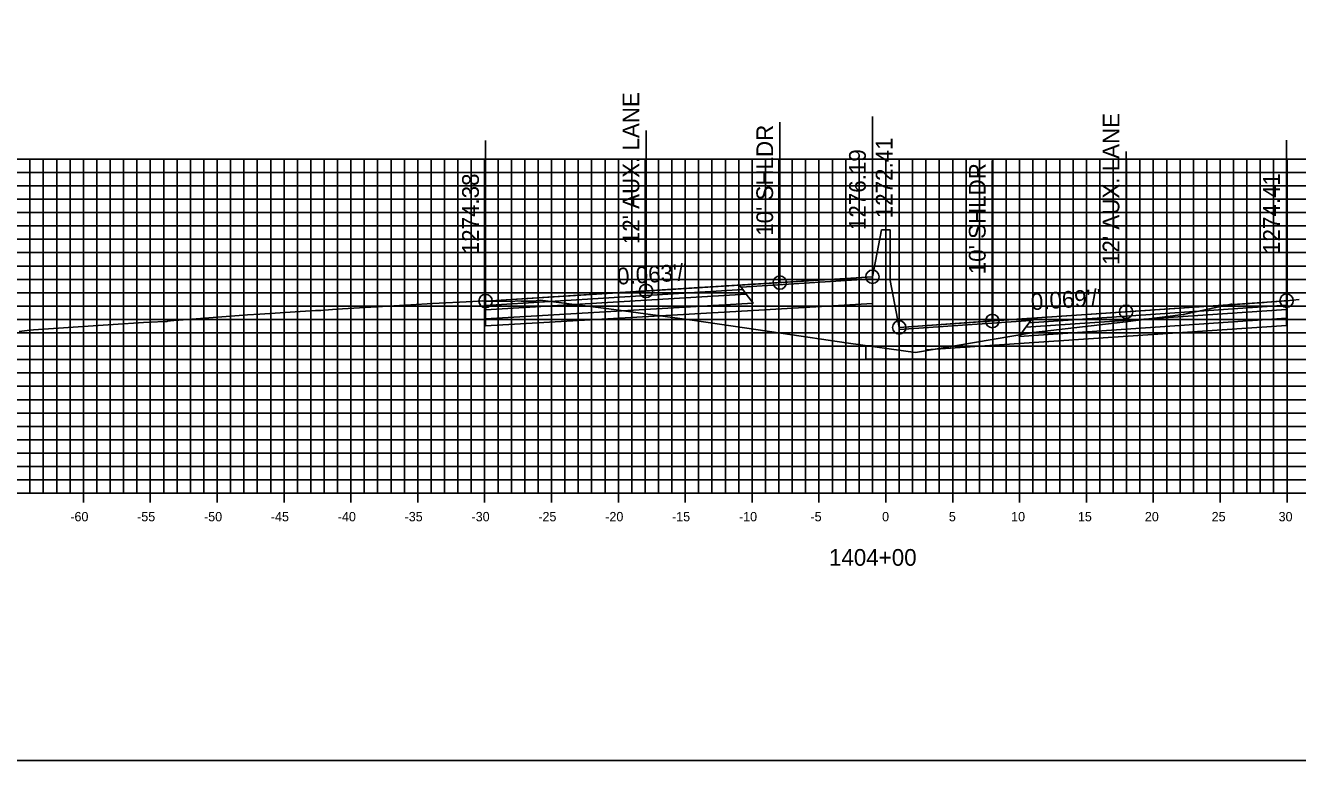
# Model space of a CAD drawing. Extents: x 674939 to 678919, y 750652 to 765176.
# Drawn here: x 678674.2 to 678769.3, y 756672.6 to 756727.6 of the extents above; entities that cross this region are included whole.
import ezdxf

# ---------------------------------------------------------------- set-up
doc = ezdxf.new("R2010")
doc.units = 0
for name, color, linetype in [('Level 10', 7, 'Continuous'), ('Level 17', 7, 'Continuous'), ('Level 18', 7, 'Continuous'), ('Level 19', 7, 'Continuous'), ('Level 20', 7, 'Continuous'), ('Level 22', 7, 'Continuous'), ('Level 23', 7, 'Continuous'), ('Level 4', 7, 'Continuous'), ('Level 8', 7, 'Continuous'), ('Level 9', 7, 'Continuous')]:
    doc.layers.add(name, color=color, linetype=linetype)

msp = doc.modelspace()

# ---------------------------------------------------------------- linework, layer by layer
at = {"layer": 'Level 10'}
msp.add_lwpolyline([(678673.719, 756704.646), (678674.53, 756704.749), (678674.795, 756704.772), (678679.641, 756705.101), (678680.758, 756705.178), (678683.012, 756705.314), (678683.596, 756705.347), (678684.562, 756705.398), (678684.757, 756705.412), (678684.827, 756705.418), (678685.288, 756705.469), (678685.47, 756705.49), (678685.676, 756705.508), (678689.841, 756705.825), (678690.798, 756705.896), (678691.722, 756705.957), (678695.877, 756706.222), (678695.959, 756706.219), (678696.277, 756706.223), (678696.522, 756706.247), (678697.477, 756706.334), (678703.018, 756706.656), (678704.643, 756706.752), (678707.64, 756706.902), (678708.379, 756706.935), (678708.601, 756706.931), (678708.624, 756706.932), (678708.964, 756706.921), (678710.475, 756706.893), (678710.646, 756706.902), (678710.96, 756706.934), (678711.259, 756706.933), (678712.36, 756706.933), (678712.381, 756706.941), (678712.695, 756706.985), (678713.675, 756706.87), (678717.809, 756706.353), (678724.223, 756705.468), (678730.681, 756704.521), (678735.742, 756703.781), (678740.74, 756703.072), (678745.023, 756703.807), (678749.576, 756704.582), (678756.255, 756705.35), (678760.772, 756705.912), (678763.774, 756706.565), (678764.355, 756706.705), (678764.358, 756706.704), (678764.376, 756706.697), (678764.557, 756706.657), (678764.649, 756706.662), (678766.825, 756706.833), (678767.052, 756706.847), (678768.318, 756706.939), (678768.356, 756706.946), (678768.362, 756706.946), (678768.496, 756706.958), (678769.445, 756707.041)], dxfattribs=at)
at = {"layer": 'Level 17'}
for points in [[(678738.203, 756712.246), (678737.533, 756708.746)], [(678738.203, 756712.246), (678738.203, 756712.246)], [(678738.203, 756712.246), (678738.863, 756712.246)], [(678738.863, 756712.246), (678738.863, 756708.456)], [(678737.533, 756708.746), (678737.533, 756703.581), (678737.033, 756703.581), (678737.033, 756702.581), (678741.533, 756702.581), (678741.533, 756703.581), (678739.533, 756703.581), (678739.533, 756704.956)], [(678738.863, 756708.456), (678739.533, 756704.956)]]:
    msp.add_lwpolyline(points, dxfattribs=at)
at = {"layer": 'Level 18'}
for points in [[(678737.533, 756708.746), (678730.601, 756708.311), (678720.601, 756707.684), (678708.601, 756706.931)], [(678768.496, 756706.958), (678756.496, 756706.129), (678746.496, 756705.438), (678739.533, 756704.956)]]:
    msp.add_lwpolyline(points, dxfattribs=at)
for points in [[(678708.601, 756706.931), (678708.601, 756706.601), (678727.851, 756707.783), (678727.601, 756708.123)], [(678727.719, 756707.963), (678737.533, 756708.586), (678737.533, 756708.746), (678727.601, 756708.123)], [(678768.496, 756706.958), (678768.496, 756706.628), (678749.246, 756705.305), (678749.496, 756705.645)], [(678749.378, 756705.485), (678739.533, 756704.796), (678739.533, 756704.956), (678749.496, 756705.645)]]:
    msp.add_lwpolyline(points, close=True, dxfattribs=at)
at = {"layer": 'Level 19'}
for points in [[(678708.601, 756706.601), (678708.601, 756706.271), (678728.101, 756707.443), (678727.851, 756707.783)], [(678708.601, 756706.271), (678708.601, 756705.611), (678728.601, 756706.763), (678728.101, 756707.443)], [(678768.496, 756706.298), (678768.496, 756705.638), (678748.496, 756704.285), (678748.996, 756704.965)], [(678768.496, 756706.628), (678768.496, 756706.298), (678748.996, 756704.965), (678749.246, 756705.305)]]:
    msp.add_lwpolyline(points, close=True, dxfattribs=at)
for points in [[(678708.601, 756705.611), (678708.601, 756705.071), (678728.601, 756706.223)], [(678728.601, 756706.223), (678737.533, 756706.737)], [(678768.496, 756705.638), (678768.498, 756705.098), (678748.496, 756703.745)], [(678748.496, 756703.745), (678741.533, 756703.274)]]:
    msp.add_lwpolyline(points, dxfattribs=at)
at = {"layer": 'Level 20'}
for p, q in [((678638.533, 756717.551), (678838.533, 756717.551)), ((678674.533, 756692.551), (678674.533, 756717.551)), ((678675.533, 756692.551), (678675.533, 756717.551)), ((678676.533, 756692.551), (678676.533, 756717.551)), ((678677.533, 756692.551), (678677.533, 756717.551)), ((678678.533, 756692.551), (678678.533, 756717.551)), ((678679.533, 756692.551), (678679.533, 756717.551)), ((678680.533, 756692.551), (678680.533, 756717.551)), ((678681.533, 756692.551), (678681.533, 756717.551)), ((678682.533, 756692.551), (678682.533, 756717.551)), ((678683.533, 756692.551), (678683.533, 756717.551)), ((678684.533, 756692.551), (678684.533, 756717.551)), ((678685.533, 756692.551), (678685.533, 756717.551)), ((678686.533, 756692.551), (678686.533, 756717.551)), ((678687.533, 756692.551), (678687.533, 756717.551)), ((678688.533, 756692.551), (678688.533, 756717.551)), ((678689.533, 756692.551), (678689.533, 756717.551)), ((678690.533, 756692.551), (678690.533, 756717.551)), ((678691.533, 756692.551), (678691.533, 756717.551)), ((678692.533, 756692.551), (678692.533, 756717.551)), ((678693.533, 756692.551), (678693.533, 756717.551)), ((678694.533, 756692.551), (678694.533, 756717.551)), ((678695.533, 756692.551), (678695.533, 756717.551)), ((678696.533, 756692.551), (678696.533, 756717.551)), ((678697.533, 756692.551), (678697.533, 756717.551)), ((678698.533, 756692.551), (678698.533, 756717.551)), ((678699.533, 756692.551), (678699.533, 756717.551)), ((678700.533, 756692.551), (678700.533, 756717.551)), ((678701.533, 756692.551), (678701.533, 756717.551)), ((678702.533, 756692.551), (678702.533, 756717.551)), ((678703.533, 756692.551), (678703.533, 756717.551)), ((678704.533, 756692.551), (678704.533, 756717.551)), ((678705.533, 756692.551), (678705.533, 756717.551)), ((678706.533, 756692.551), (678706.533, 756717.551)), ((678707.533, 756692.551), (678707.533, 756717.551)), ((678708.533, 756692.551), (678708.533, 756717.551)), ((678709.533, 756692.551), (678709.533, 756717.551)), ((678710.533, 756692.551), (678710.533, 756717.551)), ((678711.533, 756692.551), (678711.533, 756717.551)), ((678712.533, 756692.551), (678712.533, 756717.551)), ((678713.533, 756692.551), (678713.533, 756717.551)), ((678714.533, 756692.551), (678714.533, 756717.551)), ((678715.533, 756692.551), (678715.533, 756717.551)), ((678716.533, 756692.551), (678716.533, 756717.551)), ((678717.533, 756692.551), (678717.533, 756717.551)), ((678718.533, 756692.551), (678718.533, 756717.551)), ((678719.533, 756692.551), (678719.533, 756717.551)), ((678720.533, 756692.551), (678720.533, 756717.551)), ((678721.533, 756692.551), (678721.533, 756717.551)), ((678722.533, 756692.551), (678722.533, 756717.551)), ((678723.533, 756692.551), (678723.533, 756717.551)), ((678724.533, 756692.551), (678724.533, 756717.551)), ((678725.533, 756692.551), (678725.533, 756717.551)), ((678726.533, 756692.551), (678726.533, 756717.551)), ((678727.533, 756692.551), (678727.533, 756717.551)), ((678728.533, 756692.551), (678728.533, 756717.551)), ((678729.533, 756692.551), (678729.533, 756717.551)), ((678730.533, 756692.551), (678730.533, 756717.551)), ((678731.533, 756692.551), (678731.533, 756717.551)), ((678732.533, 756692.551), (678732.533, 756717.551)), ((678733.533, 756692.551), (678733.533, 756717.551)), ((678734.533, 756692.551), (678734.533, 756717.551)), ((678735.533, 756692.551), (678735.533, 756717.551)), ((678736.533, 756692.551), (678736.533, 756717.551)), ((678737.533, 756692.551), (678737.533, 756717.551)), ((678738.533, 756692.551), (678738.533, 756717.551)), ((678739.533, 756692.551), (678739.533, 756717.551)), ((678740.533, 756692.551), (678740.533, 756717.551)), ((678741.533, 756692.551), (678741.533, 756717.551)), ((678742.533, 756692.551), (678742.533, 756717.551)), ((678743.533, 756692.551), (678743.533, 756717.551)), ((678744.533, 756692.551), (678744.533, 756717.551)), ((678745.533, 756692.551), (678745.533, 756717.551)), ((678746.533, 756692.551), (678746.533, 756717.551)), ((678747.533, 756692.551), (678747.533, 756717.551)), ((678748.533, 756692.551), (678748.533, 756717.551)), ((678749.533, 756692.551), (678749.533, 756717.551)), ((678750.533, 756692.551), (678750.533, 756717.551)), ((678751.533, 756692.551), (678751.533, 756717.551)), ((678752.533, 756692.551), (678752.533, 756717.551)), ((678753.533, 756692.551), (678753.533, 756717.551)), ((678754.533, 756692.551), (678754.533, 756717.551)), ((678755.533, 756692.551), (678755.533, 756717.551)), ((678756.533, 756692.551), (678756.533, 756717.551)), ((678757.533, 756692.551), (678757.533, 756717.551)), ((678758.533, 756692.551), (678758.533, 756717.551)), ((678759.533, 756692.551), (678759.533, 756717.551)), ((678760.533, 756692.551), (678760.533, 756717.551)), ((678761.533, 756692.551), (678761.533, 756717.551)), ((678762.533, 756692.551), (678762.533, 756717.551)), ((678763.533, 756692.551), (678763.533, 756717.551)), ((678764.533, 756692.551), (678764.533, 756717.551)), ((678765.533, 756692.551), (678765.533, 756717.551)), ((678766.533, 756692.551), (678766.533, 756717.551)), ((678767.533, 756692.551), (678767.533, 756717.551)), ((678768.533, 756692.551), (678768.533, 756717.551)), ((678638.533, 756716.551), (678838.533, 756716.551)), ((678638.533, 756715.551), (678838.533, 756715.551)), ((678638.533, 756714.551), (678838.533, 756714.551)), ((678638.533, 756713.551), (678838.533, 756713.551)), ((678638.533, 756712.551), (678838.533, 756712.551)), ((678638.533, 756711.551), (678838.533, 756711.551)), ((678638.533, 756710.551), (678838.533, 756710.551)), ((678638.533, 756709.551), (678838.533, 756709.551)), ((678638.533, 756708.551), (678838.533, 756708.551)), ((678638.533, 756707.551), (678838.533, 756707.551)), ((678638.533, 756706.551), (678838.533, 756706.551)), ((678638.533, 756705.551), (678838.533, 756705.551)), ((678638.533, 756704.551), (678838.533, 756704.551)), ((678638.533, 756703.551), (678838.533, 756703.551)), ((678638.533, 756702.551), (678838.533, 756702.551)), ((678638.533, 756701.551), (678838.533, 756701.551)), ((678638.533, 756700.551), (678838.533, 756700.551)), ((678638.533, 756699.551), (678838.533, 756699.551)), ((678638.533, 756698.551), (678838.533, 756698.551)), ((678638.533, 756697.551), (678838.533, 756697.551)), ((678638.533, 756696.551), (678838.533, 756696.551)), ((678638.533, 756695.551), (678838.533, 756695.551)), ((678638.533, 756694.551), (678838.533, 756694.551)), ((678638.533, 756693.551), (678838.533, 756693.551)), ((678638.533, 756692.551), (678838.533, 756692.551))]:
    msp.add_line(p, q, dxfattribs=at)
at = {"layer": 'Level 23'}
for p, q in [((678730.601, 756708.311), (678730.601, 756720.311)), ((678737.533, 756708.746), (678737.533, 756720.746)), ((678720.601, 756707.684), (678720.601, 756719.684)), ((678708.601, 756706.931), (678708.601, 756718.931)), ((678768.496, 756706.958), (678768.496, 756718.958)), ((678746.496, 756705.438), (678746.496, 756717.438)), ((678756.496, 756706.129), (678756.496, 756718.129)), ((678739.533, 756704.956), (678739.533, 756716.956))]:
    msp.add_line(p, q, dxfattribs=at)
at = {"layer": 'Level 4'}
msp.add_lwpolyline([(678578.533, 756672.551), (678918.533, 756672.551), (678918.533, 756892.551), (678578.533, 756892.551)], close=True, dxfattribs=at)
for centre in [(678730.601, 756708.311), (678737.533, 756708.746), (678720.601, 756707.684), (678708.601, 756706.931), (678768.496, 756706.958), (678756.496, 756706.129), (678739.533, 756704.956), (678746.496, 756705.438)]:
    msp.add_circle(centre, 0.5, dxfattribs=at)
at = {"layer": 'Level 8'}
for p, q in [((678678.533, 756691.851), (678678.533, 756693.251)), ((678683.533, 756691.851), (678683.533, 756693.251)), ((678688.533, 756691.851), (678688.533, 756693.251)), ((678693.533, 756691.851), (678693.533, 756693.251)), ((678698.533, 756691.851), (678698.533, 756693.251)), ((678703.533, 756691.851), (678703.533, 756693.251)), ((678708.533, 756691.851), (678708.533, 756693.251)), ((678713.533, 756691.851), (678713.533, 756693.251)), ((678718.533, 756691.851), (678718.533, 756693.251)), ((678723.533, 756691.851), (678723.533, 756693.251)), ((678728.533, 756691.851), (678728.533, 756693.251)), ((678733.533, 756691.851), (678733.533, 756693.251)), ((678738.533, 756691.851), (678738.533, 756693.251)), ((678743.533, 756691.851), (678743.533, 756693.251)), ((678748.533, 756691.851), (678748.533, 756693.251)), ((678753.533, 756691.851), (678753.533, 756693.251)), ((678758.533, 756691.851), (678758.533, 756693.251)), ((678763.533, 756691.851), (678763.533, 756693.251)), ((678768.533, 756691.851), (678768.533, 756693.251)), ((678638.533, 756692.551), (678838.533, 756692.551))]:
    msp.add_line(p, q, dxfattribs=at)

# ---------------------------------------------------------------- texts
at = {"layer": 'Level 22'}
for s, rotation, p in [("0.063'/'", 3.58894, (678718.476, 756708.152)), ("0.069'/'", 3.95417, (678749.421, 756706.241))]:
    msp.add_text(s, height=1.25, rotation=rotation, dxfattribs=at).set_placement(p)
at = {"layer": 'Level 23'}
for s, p in [("12' AUX. LANE", (678720.101, 756711.184)), ("12' AUX. LANE", (678755.996, 756709.629)), ("10' SHLDR", (678730.101, 756711.811)), ('1272.41', (678739.033, 756713.127)), ('1276.19', (678737.033, 756712.246)), ("10' SHLDR", (678745.996, 756708.938)), ('1274.41', (678767.996, 756710.458)), ('1274.38', (678708.101, 756710.431))]:
    msp.add_text(s, height=1.25, rotation=90, dxfattribs=at).set_placement(p)
at = {"layer": 'Level 9'}
for s, height, p in [('-60', 0.7, (678677.552, 756690.451)), ('-55', 0.7, (678682.546, 756690.451)), ('-50', 0.7, (678687.552, 756690.451)), ('-45', 0.7, (678692.546, 756690.451)), ('-40', 0.7, (678697.552, 756690.451)), ('-35', 0.7, (678702.546, 756690.451)), ('-30', 0.7, (678707.552, 756690.451)), ('-25', 0.7, (678712.546, 756690.451)), ('-20', 0.7, (678717.552, 756690.451)), ('-15', 0.7, (678722.546, 756690.451)), ('-10', 0.7, (678727.552, 756690.451)), ('-5', 0.7, (678732.896, 756690.451)), ('0', 0.7, (678738.252, 756690.451)), ('5', 0.7, (678743.246, 756690.451)), ('10', 0.7, (678747.902, 756690.451)), ('15', 0.7, (678752.896, 756690.451)), ('20', 0.7, (678757.902, 756690.451)), ('25', 0.7, (678762.896, 756690.451)), ('30', 0.7, (678767.902, 756690.451)), ('1404+00', 1.25, (678734.281, 756687.126))]:
    msp.add_text(s, height=height, dxfattribs=at).set_placement(p)

doc.saveas('drawing.dxf')
